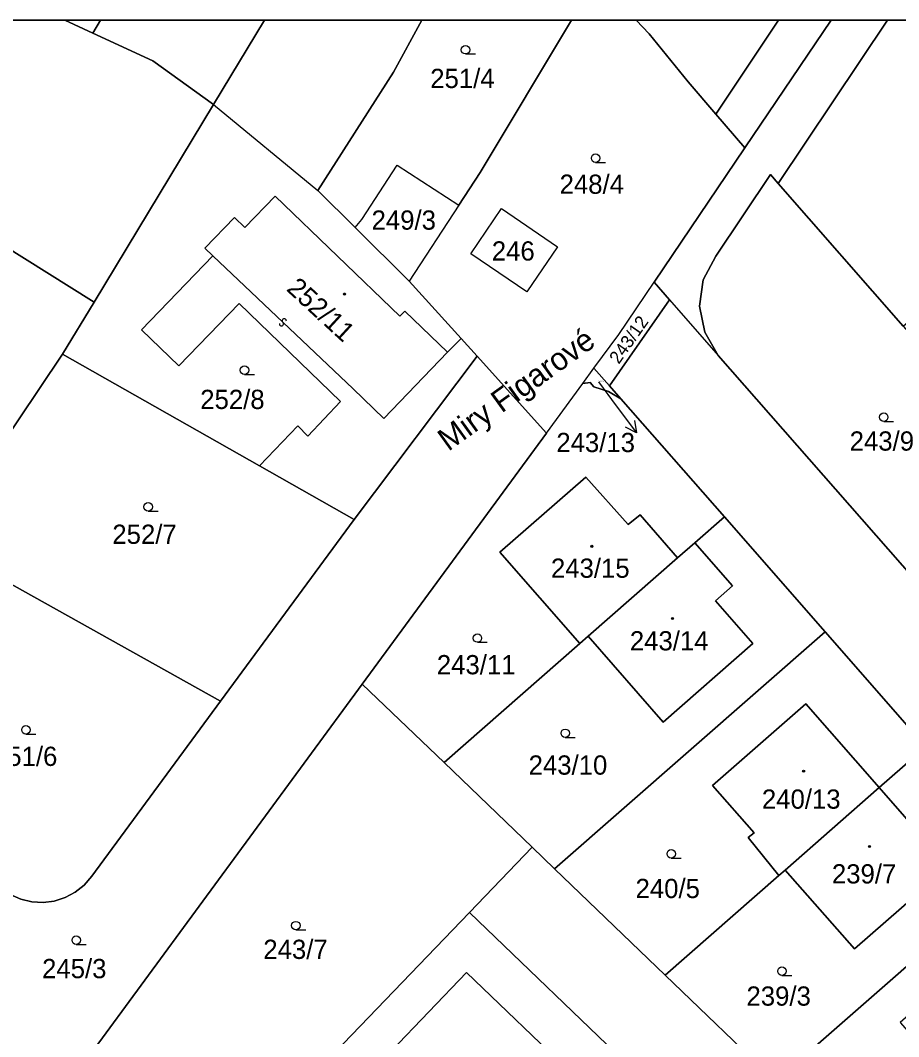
# Model space of a CAD drawing. Extents: x -598233 to -596890, y -1157848 to -1156431.
# Drawn here: x -597968.6 to -597891, y -1156520.7 to -1156430.9 of the extents above; entities that cross this region are included whole.
import ezdxf

# ---------------------------------------------------------------- set-up
doc = ezdxf.new("R2010")
doc.units = 0
for name, color, linetype in [('Level 1', 7, 'Continuous'), ('Level 11', 7, 'Continuous'), ('Level 13', 7, 'Continuous'), ('Level 3', 7, 'Continuous'), ('Level 4', 7, 'Continuous'), ('Level 5', 7, 'Continuous'), ('Level 57', 7, 'Continuous'), ('Level 60', 7, 'Continuous'), ('Vrstva 60', 7, 'Continuous'), ('zajmove_uzemi', 7, 'Continuous')]:
    doc.layers.add(name, color=color, linetype=linetype)

msp = doc.modelspace()

# ---------------------------------------------------------------- linework, layer by layer
at = {"layer": 'Level 1'}
for p, q in [((-597962.18, -1156432), (-597964.656, -1156430.856)), ((-597962.18, -1156432), (-597961.522, -1156430.856)), ((-597951.54, -1156438.31), (-597947.032, -1156430.856)), ((-597907.14, -1156439.14), (-597901.596, -1156430.856)), ((-597896.963, -1156430.856), (-597904.57, -1156442.12)), ((-597901.65, -1156445.27), (-597891.985, -1156430.856))]:
    msp.add_line(p, q, dxfattribs=at)
for points in [[(-597942.32, -1156445.9), (-597935.62, -1156435.43), (-597933.124, -1156430.856)], [(-597919.91, -1156430.856), (-597927.98, -1156444.3), (-597929.86, -1156447.19)], [(-597907.14, -1156439.14), (-597909.59, -1156436.3), (-597913.04, -1156432.05), (-597914.188, -1156430.856)], [(-597951.54, -1156438.31), (-597956.88, -1156434.45), (-597962.18, -1156432)], [(-597951.54, -1156438.31), (-597962.08, -1156455.76)], [(-597951.54, -1156438.31), (-597942.32, -1156445.9)], [(-597904.57, -1156442.12), (-597907.14, -1156439.14)], [(-597904.57, -1156442.12), (-597912.6, -1156454.01)], [(-597939.02, -1156449.17), (-597938.43, -1156448.47), (-597935.29, -1156443.66), (-597929.86, -1156447.19)], [(-597901.65, -1156445.27), (-597902.33, -1156444.49), (-597907.16, -1156451.7), (-597908.25, -1156453.8), (-597908.58, -1156456.12), (-597908.13, -1156458.43), (-597906.94, -1156460.47)], [(-597890.59, -1156457.89), (-597901.65, -1156445.27)], [(-597930.84, -1156460.19), (-597934.61, -1156456.55), (-597935.05, -1156457), (-597946.08, -1156446.39), (-597948.76, -1156449.17), (-597949.67, -1156448.29), (-597952.3, -1156451), (-597951.6, -1156451.66)], [(-597939.02, -1156449.17), (-597942.32, -1156445.9)], [(-597929.86, -1156447.19), (-597934.23, -1156453.91)], [(-597926.07, -1156447.5), (-597921.12, -1156450.87), (-597923.83, -1156454.86), (-597928.79, -1156451.49), (-597926.07, -1156447.5)], [(-597934.23, -1156453.91), (-597939.02, -1156449.17)], [(-597962.08, -1156455.76), (-597972.2, -1156449.44), (-597974.06, -1156452.44), (-597980.65, -1156462.56), (-597970.69, -1156469.03)], [(-597951.6, -1156451.66), (-597957.9, -1156458.22), (-597954.59, -1156461.39), (-597949.27, -1156455.88), (-597940.3, -1156464.54), (-597943.2, -1156467.6), (-597944.08, -1156466.7), (-597947.46, -1156470.23)], [(-597929.66, -1156458.97), (-597934.23, -1156453.91)], [(-597917.91, -1156461.61), (-597915.72, -1156458.63), (-597912.6, -1156454.01)], [(-597911.24, -1156455.56), (-597912.6, -1156454.01)], [(-597962.08, -1156455.76), (-597964.87, -1156460.37)], [(-597916.55, -1156463.16), (-597911.24, -1156455.56)], [(-597911.24, -1156455.56), (-597906.94, -1156460.47)], [(-597929.66, -1156458.97), (-597930.84, -1156460.19)], [(-597928.24, -1156460.54), (-597929.66, -1156458.97)], [(-597964.87, -1156460.37), (-597964.92, -1156460.46), (-597970.69, -1156469.03)], [(-597947.46, -1156470.23), (-597964.87, -1156460.37)], [(-597928.24, -1156460.54), (-597939.09, -1156474.97)], [(-597922.11, -1156467.34), (-597928.24, -1156460.54)], [(-597906.94, -1156460.47), (-597884.95, -1156485.56)], [(-597918.91, -1156462.97), (-597917.91, -1156461.61)], [(-597917.91, -1156461.61), (-597916.55, -1156463.16)], [(-597922.11, -1156467.34), (-597918.91, -1156462.97)], [(-597918.91, -1156462.97), (-597918.25, -1156462.87), (-597917.92, -1156463.24), (-597916.63, -1156463.66), (-597915.54, -1156464.31)], [(-597916.55, -1156463.16), (-597915.54, -1156464.31)], [(-597915.54, -1156464.31), (-597906.39, -1156474.75)], [(-597938.38, -1156489.52), (-597922.11, -1156467.34)], [(-597939.09, -1156474.97), (-597947.46, -1156470.23)], [(-597910.52, -1156478.36), (-597913.83, -1156474.56), (-597914.89, -1156475.43), (-597918.64, -1156471.24), (-597926.24, -1156477.87), (-597919.17, -1156485.95)], [(-597939.09, -1156474.97), (-597950.9, -1156491.04)], [(-597909.01, -1156477.04), (-597906.39, -1156474.75)], [(-597897.49, -1156484.91), (-597906.39, -1156474.75)], [(-597909.01, -1156477.04), (-597905.68, -1156480.85), (-597907.18, -1156482.16), (-597903.88, -1156485.95), (-597911.8, -1156492.88), (-597918.43, -1156485.3)], [(-597910.52, -1156478.36), (-597909.01, -1156477.04)], [(-597918.43, -1156485.3), (-597910.52, -1156478.36)], [(-597950.9, -1156491.04), (-597972.16, -1156479.16)], [(-597897.49, -1156484.91), (-597921.39, -1156505.85)], [(-597888.59, -1156495.06), (-597897.49, -1156484.91)], [(-597931.16, -1156496.46), (-597919.17, -1156485.95)], [(-597919.17, -1156485.95), (-597918.43, -1156485.3)], [(-597938.38, -1156489.52), (-597962.38, -1156522.23)], [(-597931.16, -1156496.46), (-597938.38, -1156489.52)], [(-597950.9, -1156491.04), (-597962.27, -1156506.49), (-597962.96, -1156507.3), (-597963.74, -1156507.93), (-597964.63, -1156508.4), (-597965.59, -1156508.71), (-597966.58, -1156508.83), (-597967.59, -1156508.77), (-597968.56, -1156508.53), (-597969.48, -1156508.12), (-597983.9, -1156499.98)], [(-597892.72, -1156498.68), (-597899.19, -1156491.28), (-597907.45, -1156498.48), (-597903.77, -1156502.67), (-597904.28, -1156503.1), (-597901.57, -1156506.44)], [(-597892.72, -1156498.68), (-597888.59, -1156495.06)], [(-597923.37, -1156503.94), (-597931.16, -1156496.46)], [(-597892.72, -1156498.68), (-597886.59, -1156505.67), (-597894.89, -1156512.94), (-597901.03, -1156505.96)], [(-597901.03, -1156505.96), (-597892.72, -1156498.68)], [(-597928.92, -1156509.71), (-597923.37, -1156503.94)], [(-597923.37, -1156503.94), (-597921.39, -1156505.85)], [(-597879.7, -1156505.21), (-597901.86, -1156524.63)], [(-597921.39, -1156505.85), (-597911.62, -1156515.24)], [(-597901.57, -1156506.44), (-597911.62, -1156515.24)], [(-597901.03, -1156505.96), (-597901.57, -1156506.44)], [(-597951.21, -1156532.91), (-597928.92, -1156509.71)], [(-597914.5, -1156523.57), (-597928.92, -1156509.71)], [(-597939.17, -1156525.44), (-597929.16, -1156515.01), (-597919.78, -1156524.02), (-597929.81, -1156534.46), (-597939.17, -1156525.44)], [(-597911.62, -1156515.24), (-597901.86, -1156524.63)]]:
    msp.add_lwpolyline(points, dxfattribs=at)
at = {"layer": 'Level 13'}
for centre, start, end in [((-597945.272, -1156457.417), 353.84153, 225.93953), ((-597945.527, -1156457.683), 173.62708, 46.21708)]:
    msp.add_arc(centre, 0.184, start, end, dxfattribs=at)
at = {"layer": 'Level 3'}
msp.add_lwpolyline([(-597951.6, -1156451.66), (-597939.2, -1156463.44), (-597936.47, -1156466.04), (-597930.84, -1156460.19)], dxfattribs=at)
at = {"layer": 'Level 5'}
for p, q in [((-597929.26, -1156433.83), (-597928.385, -1156433.83)), ((-597917.77, -1156443.42), (-597916.895, -1156443.42)), ((-597948.79, -1156462.15), (-597947.915, -1156462.15)), ((-597892.31, -1156466.31), (-597891.435, -1156466.31)), ((-597957.3, -1156474.23), (-597956.425, -1156474.23)), ((-597928.21, -1156485.83), (-597927.335, -1156485.83)), ((-597968.1, -1156493.95), (-597967.225, -1156493.95)), ((-597920.45, -1156494.25), (-597919.575, -1156494.25)), ((-597911.08, -1156504.91), (-597910.205, -1156504.91)), ((-597944.25, -1156511.25), (-597943.375, -1156511.25)), ((-597963.65, -1156512.54), (-597962.775, -1156512.54)), ((-597901.3, -1156515.28), (-597900.425, -1156515.28))]:
    msp.add_line(p, q, dxfattribs=at)
for centre, radius in [((-597929.26, -1156433.455), 0.375), ((-597917.77, -1156443.045), 0.375), ((-597939.96, -1156455.05), 0.09), ((-597939.96, -1156455.05), 0.0521), ((-597948.79, -1156461.775), 0.375), ((-597892.31, -1156465.935), 0.375), ((-597957.3, -1156473.855), 0.375), ((-597918.11, -1156477.35), 0.09), ((-597918.11, -1156477.35), 0.0521), ((-597910.98, -1156483.73), 0.09), ((-597910.98, -1156483.73), 0.0521), ((-597928.21, -1156485.455), 0.375), ((-597968.1, -1156493.575), 0.375), ((-597920.45, -1156493.875), 0.375), ((-597899.39, -1156497.22), 0.09), ((-597899.39, -1156497.22), 0.0521), ((-597893.56, -1156503.88), 0.09), ((-597893.56, -1156503.88), 0.0521), ((-597911.08, -1156504.535), 0.375), ((-597944.25, -1156510.875), 0.375), ((-597963.65, -1156512.165), 0.375), ((-597901.3, -1156514.905), 0.375)]:
    msp.add_circle(centre, radius, dxfattribs=at)
at = {"layer": 'Level 57'}
for p, q in [((-597917.51, -1156462.82), (-597915.939, -1156464.918)), ((-597915.939, -1156464.918), (-597914.141, -1156467.32))]:
    msp.add_line(p, q, dxfattribs=at)
msp.add_lwpolyline([(-597914.34, -1156466.219), (-597914.141, -1156467.32), (-597915.141, -1156466.819)], dxfattribs=at)
at = {"layer": 'Level 60'}
for points in [[(-597964.87, -1156460.37), (-597962.08, -1156455.76), (-597951.54, -1156438.31), (-597942.32, -1156445.9), (-597939.02, -1156449.17), (-597934.23, -1156453.91), (-597929.66, -1156458.97), (-597930.84, -1156460.19), (-597934.61, -1156456.55), (-597935.05, -1156457), (-597946.08, -1156446.39), (-597948.76, -1156449.17), (-597949.67, -1156448.29), (-597952.3, -1156451), (-597951.6, -1156451.66), (-597957.9, -1156458.22), (-597954.59, -1156461.39), (-597949.27, -1156455.88), (-597940.3, -1156464.54), (-597943.2, -1156467.6), (-597944.08, -1156466.7), (-597947.46, -1156470.23)], [(-597929.86, -1156447.19), (-597934.23, -1156453.91), (-597939.02, -1156449.17), (-597938.43, -1156448.47), (-597935.29, -1156443.66)], [(-597884.95, -1156485.56), (-597906.94, -1156460.47), (-597908.13, -1156458.43), (-597908.58, -1156456.12), (-597908.25, -1156453.8), (-597907.16, -1156451.7), (-597902.33, -1156444.49), (-597901.65, -1156445.27), (-597890.59, -1156457.89), (-597874.43, -1156476.33)], [(-597939.09, -1156474.97), (-597947.46, -1156470.23), (-597944.08, -1156466.7), (-597943.2, -1156467.6), (-597940.3, -1156464.54), (-597949.27, -1156455.88), (-597954.59, -1156461.39), (-597957.9, -1156458.22), (-597951.6, -1156451.66), (-597952.3, -1156451), (-597949.67, -1156448.29), (-597948.76, -1156449.17), (-597946.08, -1156446.39), (-597935.05, -1156457), (-597934.61, -1156456.55), (-597930.84, -1156460.19), (-597929.66, -1156458.97), (-597928.24, -1156460.54)], [(-597926.07, -1156447.5), (-597921.12, -1156450.87), (-597923.83, -1156454.86), (-597928.79, -1156451.49)], [(-597972.2, -1156449.44), (-597962.08, -1156455.76), (-597964.87, -1156460.37), (-597964.92, -1156460.46), (-597970.69, -1156469.03), (-597980.65, -1156462.56), (-597974.06, -1156452.44)], [(-597911.24, -1156455.56), (-597916.55, -1156463.16), (-597917.91, -1156461.61), (-597915.72, -1156458.63), (-597912.6, -1156454.01)], [(-597939.09, -1156474.97), (-597950.9, -1156491.04), (-597972.16, -1156479.16), (-597976.04, -1156476.97), (-597970.69, -1156469.03), (-597964.92, -1156460.46), (-597964.87, -1156460.37), (-597947.46, -1156470.23)], [(-597918.25, -1156462.87), (-597918.91, -1156462.97), (-597917.91, -1156461.61), (-597916.55, -1156463.16), (-597915.54, -1156464.31), (-597916.63, -1156463.66), (-597917.92, -1156463.24)], [(-597931.16, -1156496.46), (-597938.38, -1156489.52), (-597922.11, -1156467.34), (-597918.91, -1156462.97), (-597918.25, -1156462.87), (-597917.92, -1156463.24), (-597916.63, -1156463.66), (-597915.54, -1156464.31), (-597906.39, -1156474.75), (-597909.01, -1156477.04), (-597910.52, -1156478.36), (-597913.83, -1156474.56), (-597914.89, -1156475.43), (-597918.64, -1156471.24), (-597926.24, -1156477.87), (-597919.17, -1156485.95)], [(-597918.43, -1156485.3), (-597919.17, -1156485.95), (-597926.24, -1156477.87), (-597918.64, -1156471.24), (-597914.89, -1156475.43), (-597913.83, -1156474.56), (-597910.52, -1156478.36)], [(-597923.37, -1156503.94), (-597931.16, -1156496.46), (-597919.17, -1156485.95), (-597918.43, -1156485.3), (-597911.8, -1156492.88), (-597903.88, -1156485.95), (-597907.18, -1156482.16), (-597905.68, -1156480.85), (-597909.01, -1156477.04), (-597906.39, -1156474.75), (-597897.49, -1156484.91), (-597921.39, -1156505.85)], [(-597909.01, -1156477.04), (-597905.68, -1156480.85), (-597907.18, -1156482.16), (-597903.88, -1156485.95), (-597911.8, -1156492.88), (-597918.43, -1156485.3), (-597910.52, -1156478.36)], [(-597972.16, -1156479.16), (-597950.9, -1156491.04), (-597962.27, -1156506.49), (-597962.96, -1156507.3), (-597963.74, -1156507.93), (-597964.63, -1156508.4), (-597965.59, -1156508.71), (-597966.58, -1156508.83), (-597967.59, -1156508.77), (-597968.56, -1156508.53), (-597969.48, -1156508.12), (-597983.9, -1156499.98)], [(-597911.62, -1156515.24), (-597921.39, -1156505.85), (-597897.49, -1156484.91), (-597888.59, -1156495.06), (-597892.72, -1156498.68), (-597899.19, -1156491.28), (-597907.45, -1156498.48), (-597903.77, -1156502.67), (-597904.28, -1156503.1), (-597901.57, -1156506.44)], [(-597938.38, -1156489.52), (-597931.16, -1156496.46), (-597923.37, -1156503.94), (-597928.92, -1156509.71), (-597951.21, -1156532.91), (-597962.38, -1156522.23)], [(-597899.19, -1156491.28), (-597892.72, -1156498.68), (-597901.03, -1156505.96), (-597901.57, -1156506.44), (-597904.28, -1156503.1), (-597903.77, -1156502.67), (-597907.45, -1156498.48)], [(-597901.86, -1156524.63), (-597911.62, -1156515.24), (-597901.57, -1156506.44), (-597901.03, -1156505.96), (-597894.89, -1156512.94), (-597886.59, -1156505.67), (-597892.72, -1156498.68), (-597888.59, -1156495.06), (-597879.7, -1156505.21)], [(-597886.59, -1156505.67), (-597894.89, -1156512.94), (-597901.03, -1156505.96), (-597892.72, -1156498.68)], [(-597898.46, -1156538.99), (-597902.87, -1156534.75), (-597907.26, -1156530.53), (-597911.7, -1156526.26), (-597914.5, -1156523.57), (-597928.92, -1156509.71), (-597923.37, -1156503.94), (-597921.39, -1156505.85), (-597911.62, -1156515.24), (-597901.86, -1156524.63), (-597892.09, -1156534.02), (-597881.93, -1156543.78), (-597887.48, -1156549.55), (-597891.22, -1156545.95)], [(-597892.09, -1156534.02), (-597901.86, -1156524.63), (-597879.7, -1156505.21), (-597870.8, -1156515.36), (-597874.96, -1156518.91), (-597878.36, -1156515.06), (-597879.55, -1156516.1), (-597882.81, -1156512.42), (-597890.86, -1156519.45), (-597884.17, -1156527.05)], [(-597936.74, -1156546.71), (-597948.2, -1156535.79), (-597951.21, -1156532.91), (-597928.92, -1156509.71), (-597914.5, -1156523.57)], [(-597939.17, -1156525.44), (-597929.16, -1156515.01), (-597919.78, -1156524.02), (-597929.81, -1156534.46)], [(-597929.16, -1156515.01), (-597939.17, -1156525.44), (-597929.81, -1156534.46), (-597919.78, -1156524.02)]]:
    msp.add_lwpolyline(points, close=True, dxfattribs=at)
for points in [[(-597888.59, -1156495.06), (-597897.49, -1156484.91), (-597906.39, -1156474.75), (-597915.54, -1156464.31), (-597916.55, -1156463.16), (-597911.24, -1156455.56), (-597906.94, -1156460.47), (-597884.95, -1156485.56)], [(-597969.48, -1156508.12), (-597968.56, -1156508.53), (-597967.59, -1156508.77), (-597966.58, -1156508.83), (-597965.59, -1156508.71), (-597964.63, -1156508.4), (-597963.74, -1156507.93), (-597962.96, -1156507.3), (-597962.27, -1156506.49), (-597950.9, -1156491.04), (-597939.09, -1156474.97), (-597928.24, -1156460.54), (-597922.11, -1156467.34), (-597938.38, -1156489.52), (-597962.38, -1156522.23)]]:
    msp.add_lwpolyline(points, dxfattribs=at)
at = {"layer": 'Vrstva 60'}
msp.add_lwpolyline([(-596983.041, -1156430.856), (-598045.825, -1156430.856), (-598048.23, -1156436.86), (-598052.09, -1156446.51)], dxfattribs=at)
for points in [[(-597964.656, -1156430.856), (-598001.898, -1156430.856), (-598008.35, -1156442.93), (-598016.96, -1156458.99), (-598015.16, -1156459.78), (-598008.29, -1156447.02), (-597996.52, -1156453.2), (-598003.78, -1156464.78), (-597997.36, -1156467.6), (-597991.89, -1156469.96), (-597986.88, -1156472.11), (-597976.04, -1156476.97), (-597970.69, -1156469.03), (-597980.65, -1156462.56), (-597974.06, -1156452.44), (-597972.2, -1156449.44), (-597962.08, -1156455.76), (-597951.54, -1156438.31), (-597956.88, -1156434.45), (-597962.18, -1156432)], [(-597961.522, -1156430.856), (-597964.656, -1156430.856), (-597962.18, -1156432)], [(-597947.032, -1156430.856), (-597961.522, -1156430.856), (-597962.18, -1156432), (-597956.88, -1156434.45), (-597951.54, -1156438.31)], [(-597933.124, -1156430.856), (-597947.032, -1156430.856), (-597951.54, -1156438.31), (-597942.32, -1156445.9), (-597935.62, -1156435.43)], [(-597919.91, -1156430.856), (-597933.124, -1156430.856), (-597935.62, -1156435.43), (-597942.32, -1156445.9), (-597939.02, -1156449.17), (-597938.43, -1156448.47), (-597935.29, -1156443.66), (-597929.86, -1156447.19), (-597927.98, -1156444.3)], [(-597914.188, -1156430.856), (-597919.91, -1156430.856), (-597927.98, -1156444.3), (-597929.86, -1156447.19), (-597934.23, -1156453.91), (-597929.66, -1156458.97), (-597928.24, -1156460.54), (-597922.11, -1156467.34), (-597918.91, -1156462.97), (-597917.91, -1156461.61), (-597915.72, -1156458.63), (-597912.6, -1156454.01), (-597904.57, -1156442.12), (-597907.14, -1156439.14), (-597909.59, -1156436.3), (-597913.04, -1156432.05)], [(-597901.596, -1156430.856), (-597914.188, -1156430.856), (-597913.04, -1156432.05), (-597909.59, -1156436.3), (-597907.14, -1156439.14)], [(-597896.963, -1156430.856), (-597904.57, -1156442.12), (-597912.6, -1156454.01), (-597911.24, -1156455.56), (-597906.94, -1156460.47), (-597908.13, -1156458.43), (-597908.58, -1156456.12), (-597908.25, -1156453.8), (-597907.16, -1156451.7), (-597902.33, -1156444.49), (-597901.65, -1156445.27), (-597891.985, -1156430.856)], [(-597896.963, -1156430.856), (-597901.596, -1156430.856), (-597907.14, -1156439.14), (-597904.57, -1156442.12)], [(-597859.752, -1156430.856), (-597891.985, -1156430.856), (-597901.65, -1156445.27), (-597890.59, -1156457.89), (-597875.93, -1156445.03)], [(-597923.83, -1156454.86), (-597928.79, -1156451.49), (-597926.07, -1156447.5), (-597921.12, -1156450.87)]]:
    msp.add_lwpolyline(points, close=True, dxfattribs=at)
at = {"layer": 'zajmove_uzemi'}
msp.add_lwpolyline([(-598232.89, -1156430.856), (-596890.462, -1156430.856), (-596890.462, -1157848.461), (-598232.89, -1157848.461)], close=True, dxfattribs=at)

# ---------------------------------------------------------------- texts
at = {"layer": 'Level 11'}
msp.add_text('Miry Figarové', height=2, rotation=35.73035, dxfattribs=at).set_placement((-597930.779, -1156469.002))
at = {"layer": 'Level 4'}
for s, height, p in [('251/4', 1.7, (-597932.379, -1156436.84)), ('248/4', 1.7, (-597920.948, -1156446.19)), ('249/3', 1.7, (-597937.561, -1156449.36)), ('246', 1.7, (-597926.939, -1156452.09)), ('252/8', 1.7, (-597952.698, -1156465.21)), ('243/13', 0.1, (-597917.51, -1156462.82)), ('243/9', 1.7, (-597895.321, -1156468.89)), ('252/7', 1.7, (-597960.465, -1156477.13)), ('243/15', 1.7, (-597921.714, -1156480.13)), ('243/14', 1.7, (-597914.742, -1156486.55)), ('243/11', 1.7, (-597931.795, -1156488.66)), ('251/6', 1.7, (-597971.009, -1156496.76)), ('243/10', 1.7, (-597923.686, -1156497.53)), ('240/13', 1.7, (-597903.076, -1156500.54)), ('239/7', 1.7, (-597896.89, -1156507.15)), ('240/5', 1.7, (-597914.239, -1156508.44)), ('243/7', 1.7, (-597947.126, -1156513.82)), ('245/3', 1.7, (-597966.672, -1156515.52)), ('239/3', 1.7, (-597904.438, -1156517.95))]:
    msp.add_text(s, height=height, dxfattribs=at).set_placement(p)
for s, height, rotation, p in [('252/11', 1.7, 317.37195, (-597945.161, -1156454.686)), ('243/12', 1.14, 54.90414, (-597915.716, -1156461.309))]:
    msp.add_text(s, height=height, rotation=rotation, dxfattribs=at).set_placement(p)
at = {"layer": 'Level 57'}
msp.add_text('243/13', height=1.7, dxfattribs=at).set_placement((-597921.239, -1156469.02))

doc.saveas('drawing.dxf')
